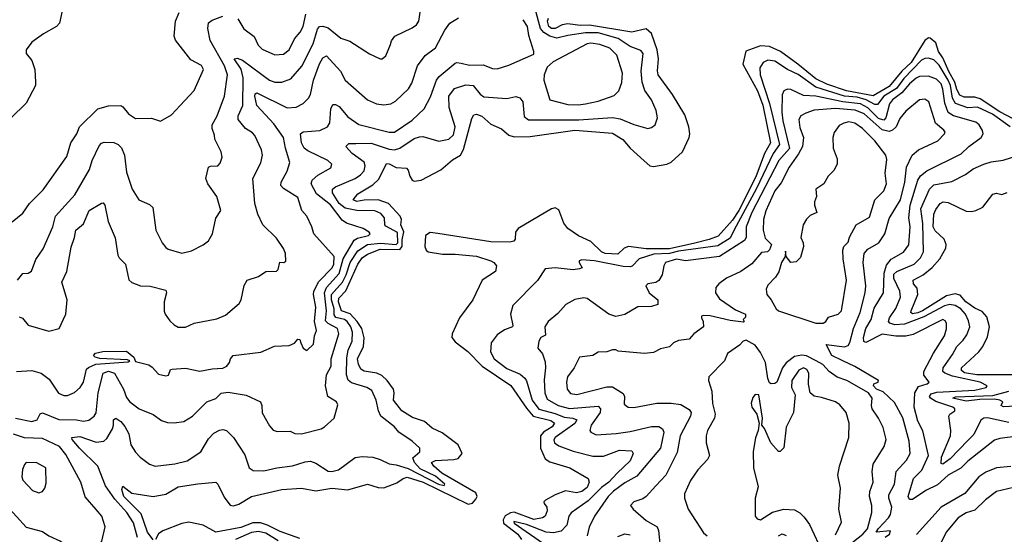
# Model space of a CAD drawing. Extents: x 1552033 to 1694788, y 811965 to 917215.
# Tile 628 of 632: x 1683897 to 1689409, y 907154 to 910034. Entities that reach past the tile are written whole.
import ezdxf

# ---------------------------------------------------------------- set-up
doc = ezdxf.new("R2010")
doc.units = 0

msp = doc.modelspace()

# ---------------------------------------------------------------- linework, layer by layer
at = {"layer": '0CON20XD'}
for points in [[(1683895, 908371.1), (1683912.9, 908362.9), (1683945, 908324.4), (1684059.7, 908290.3), (1684117.5, 908305), (1684155.5, 908385), (1684163.8, 908465), (1684132.7, 908565), (1684161.6, 908625), (1684185, 908761.2), (1684204.2, 908815), (1684210.9, 908855), (1684255, 908890.5), (1684285.5, 908965), (1684355, 909007.1), (1684365, 909008), (1684374, 908995), (1684392.1, 908905), (1684432.8, 908812.8), (1684446.6, 908716.6), (1684455, 908700), (1684489.2, 908665), (1684507.6, 908577.6), (1684525, 908562.9), (1684574.6, 908544.6), (1684627, 908543), (1684715, 908519.2), (1684720, 908505), (1684705.6, 908454.4), (1684707.1, 908402.9), (1684711.4, 908385), (1684737.6, 908347.6), (1684762, 908325), (1684785, 908313.5), (1684825, 908312.3), (1684874.6, 908334.6), (1685001.3, 908358.7), (1685049.1, 908380.9), (1685125.6, 908445), (1685137.5, 908465), (1685154.7, 908545.3), (1685170, 908575), (1685233.5, 908596.5), (1685275, 908623.6), (1685335, 908626.9), (1685344.3, 908635), (1685353.9, 908676.1), (1685376.1, 908673.9), (1685388, 908682), (1685385.8, 908725), (1685375, 908753.3), (1685335, 908811.2), (1685259.4, 908885), (1685230.5, 908945), (1685214.4, 909005), (1685201.9, 909145), (1685246.9, 909233.1), (1685257.5, 909275), (1685251.5, 909305), (1685214.4, 909385), (1685201.2, 909401.2), (1685161.9, 909425), (1685119.6, 909475), (1685121.1, 909495), (1685146.5, 909553.5), (1685148.9, 909708.9), (1685137.6, 909757.6), (1685098.8, 909815), (1685115, 909818.8), (1685145, 909808.2), (1685295, 909695.3), (1685325, 909684.7), (1685365, 909684.1), (1685415, 909702.5), (1685476.2, 909773.8), (1685540.6, 909899.4), (1685565, 909981.2), (1685575, 909995.6), (1685595, 909997.8), (1685625, 909989.1), (1685695, 909930.8), (1685745, 909913.6), (1685855, 909843.1), (1685915, 909814), (1685925.7, 909814.3), (1685947.6, 909832.4), (1685972.9, 909895), (1685978.1, 909915), (1685998.3, 909941.7), (1686095, 909987.8), (1686118.1, 910005), (1686131.5, 910025), (1686146.8, 910125)], [(1684141.1, 910108.9), (1684120.8, 910015), (1684103.6, 909996.4), (1684031.2, 909955), (1683965, 909908), (1683933.8, 909865), (1683934, 909845), (1683965.7, 909805.7), (1683981.9, 909755), (1683986.7, 909685), (1683986.7, 909665), (1683934.2, 909565.8), (1683847.3, 909482.7)], [(1683855, 908902), (1683915, 908950.8), (1683951.4, 909005), (1684028.8, 909081.2), (1684162, 909268), (1684182.9, 909345), (1684217.9, 909395), (1684233.1, 909435), (1684335, 909534.5), (1684395, 909552.5), (1684462.7, 909552.7), (1684475, 909546), (1684506.1, 909506.1), (1684545, 909480.9), (1684635, 909483.5), (1684685, 909466), (1684748, 909502), (1684795, 909553.1), (1684875, 909638), (1684926.9, 909755), (1684915, 909777.5), (1684855, 909810), (1684769.9, 909919.9), (1684761.3, 909941.3), (1684768.9, 910025), (1684790.6, 910075)], [(1684556.7, 907135), (1684535, 907216.9), (1684497.6, 907275), (1684429.8, 907349.8), (1684377.2, 907425), (1684335.4, 907535.4), (1684231.7, 907635), (1684190.6, 907685), (1684190, 907695), (1684235, 907701), (1684325, 907668.4), (1684368.8, 907675), (1684385, 907689.2), (1684416.5, 907743.5), (1684423.1, 907765), (1684422, 907795), (1684435, 907803.4), (1684464.3, 907785), (1684486.4, 907756.4), (1684508.4, 907715), (1684519.6, 907655), (1684545, 907613.3), (1684571.9, 907585), (1684625, 907545.4), (1684655, 907534.6), (1684765, 907548.5), (1684835, 907565.5), (1684911.9, 907615), (1684955, 907687.1), (1684985, 907719.4), (1685015, 907737.1), (1685035, 907739.4), (1685055, 907734.3), (1685094.4, 907695), (1685157.4, 907597.4), (1685181.4, 907525), (1685205, 907510), (1685265, 907507.9), (1685337.5, 907525), (1685425, 907536.1), (1685495, 907558.5), (1685525, 907562.1), (1685555, 907552.1), (1685625, 907507.8), (1685645, 907505.7), (1685681.5, 907515), (1685775, 907582.7), (1685815, 907589.6), (1685875, 907584.7), (1685915, 907572.9), (1685965, 907548.5), (1686005, 907543.2), (1686071.3, 907521.3), (1686242.8, 907435), (1686273.8, 907426.2), (1686277.1, 907435), (1686225, 907478.8), (1686139.8, 907519.8), (1686106.9, 907555), (1686098.9, 907581.1), (1686138.2, 907615), (1686137.3, 907635), (1686095, 907675.4), (1686020, 907725), (1685995.6, 907755), (1685919.6, 907815), (1685906.2, 907845), (1685893.1, 907905), (1685867.8, 907957.8), (1685840, 907975), (1685755, 908000.9), (1685736.5, 908016.5), (1685726.9, 908046.9), (1685729.2, 908140.8), (1685735.5, 908185), (1685759.3, 908235), (1685760.2, 908285), (1685750.5, 908315), (1685730.3, 908345), (1685715, 908355.8), (1685666.7, 908366.7), (1685657.3, 908382.7), (1685657.6, 908415), (1685643.6, 908465), (1685643.7, 908496.3), (1685704.6, 908565.4), (1685724.5, 908605.5), (1685746.5, 908675), (1685790.6, 908739.4), (1685845, 908775.3), (1685916.9, 908783.1), (1686004.2, 908775.8), (1686014.3, 908785.7), (1686013.3, 908843.3), (1685947.6, 908877.6), (1685941.9, 908885), (1685940.5, 908925), (1685919.9, 908949.9), (1685885, 908964.3), (1685784.5, 908965.5), (1685718.8, 908978.8), (1685685.1, 909005), (1685649.4, 909065), (1685649.4, 909085), (1685665, 909099.2), (1685775.4, 909144.6), (1685805.4, 909165), (1685825, 909188.1), (1685831.2, 909215), (1685825.6, 909235.6), (1685758.4, 909285), (1685723.1, 909325), (1685739.6, 909340.4), (1685779.3, 909340.7), (1685865, 909342.6), (1685965, 909308.7), (1685995, 909305.7), (1686026.1, 909313.9), (1686105, 909368.4), (1686135, 909379.1), (1686155, 909380), (1686244.5, 909354.5), (1686300, 909365), (1686325, 909390), (1686335.4, 909435), (1686302.1, 909542.1), (1686300.2, 909605), (1686332.2, 909647.8), (1686395, 909669.7), (1686435.6, 909665.6), (1686475, 909616.4), (1686495, 909602.3), (1686625, 909593.6), (1686675, 909603.5), (1686696.6, 909596.6), (1686714.7, 909574.7), (1686722.1, 909492.1), (1686745, 909472.8), (1687026.8, 909473.2), (1687215, 909486.8), (1687258.6, 909478.6), (1687335, 909447.1), (1687414.3, 909425.7), (1687435, 909430), (1687454.2, 909445), (1687468.2, 909485), (1687461.2, 909525), (1687435, 909585.8), (1687397.4, 909637.4), (1687381.9, 909685), (1687376.2, 909745), (1687387.5, 909845), (1687375, 909861.2), (1687315, 909883.3), (1687248.5, 909928.5), (1687135, 909960), (1687065, 909960.5), (1686965, 909946.2), (1686905, 909929.5), (1686865, 909940.9), (1686831.6, 909961.6), (1686813, 909985), (1686782.7, 910095)], [(1685117.8, 910037.8), (1685152, 909982), (1685209.1, 909939.1), (1685231.9, 909891.9), (1685255, 909868.2), (1685325, 909836.7), (1685375, 909840), (1685405, 909865.7), (1685435, 909927.1), (1685466.7, 909963.3), (1685483.7, 909996.3), (1685499.2, 910065)], [(1683873.8, 907803.8), (1683965, 907784.4), (1683995, 907794.3), (1684012.6, 907827.4), (1684025, 907833.3), (1684115.7, 907795.7), (1684215, 907794.7), (1684255, 907787.3), (1684285, 907792), (1684315, 907813.8), (1684325.9, 907834.1), (1684336.4, 907945), (1684364.2, 908055.8), (1684395, 908067.2), (1684428.1, 908055), (1684478.6, 907965), (1684495, 907918.8), (1684514.3, 907895), (1684566.7, 907856.7), (1684645, 907824.5), (1684690.7, 907790.7), (1684725, 907778.9), (1684762.7, 907777.3), (1684816.2, 907785), (1684864.4, 907815), (1684945, 907895.6), (1684995, 907914.3), (1685025, 907944.3), (1685065, 907948.4), (1685165, 907931.6), (1685244.6, 907895), (1685253.8, 907875), (1685255, 907834.2), (1685295, 907760.8), (1685316.3, 907736.3), (1685339.1, 907729.1), (1685411.4, 907731.4), (1685437.7, 907717.7), (1685475, 907715.8), (1685585, 907744.2), (1685603.3, 907755), (1685657, 907803), (1685677.7, 907877.7), (1685670, 907895), (1685621.8, 907925), (1685608.9, 907985), (1685614.3, 908045.7), (1685641.8, 908095), (1685641.4, 908135), (1685684.8, 908275), (1685675.7, 908305.7), (1685623.8, 908333.8), (1685609.1, 908349.1), (1685614.3, 908405), (1685603, 908505), (1685615.8, 908534.2), (1685685, 908613.9), (1685709.1, 908695), (1685769.4, 908800.6), (1685789, 908811), (1685849.2, 908825), (1685859.2, 908835), (1685854.4, 908845), (1685820.6, 908865), (1685727.3, 908895), (1685702.2, 908912.2), (1685638.2, 908998.2), (1685558.3, 909058.3), (1685528.6, 909115), (1685533.9, 909136.1), (1685565.6, 909164.4), (1685639.2, 909205), (1685645.6, 909225), (1685623.1, 909245), (1685510.1, 909300.1), (1685490.8, 909315), (1685475.4, 909345), (1685469.4, 909395), (1685483.8, 909406.2), (1685577.1, 909412.9), (1685620, 909435), (1685633, 909457), (1685640, 909535), (1685650.6, 909559.4), (1685665, 909560), (1685685, 909547.5), (1685735, 909489.6), (1685795, 909448), (1685965, 909404.7), (1685995, 909403.4), (1686095, 909471.1), (1686162.3, 909535), (1686197.9, 909602.1), (1686230.3, 909695), (1686245, 909716), (1686335, 909790), (1686345.4, 909794.6), (1686369.7, 909790.3), (1686415, 909778.8), (1686491.8, 909781.8), (1686545, 909760.8), (1686570.9, 909759.1), (1686635, 909779.2), (1686775, 909840), (1686775.7, 909855), (1686748.1, 909945), (1686739.2, 909995), (1686715, 910033.9)], [(1683878.9, 908065), (1683965, 908070.6), (1684018, 908055), (1684061.5, 908021.5), (1684114.2, 907944.2), (1684145, 907930.9), (1684165, 907930.4), (1684205, 907947.5), (1684235.3, 907974.7), (1684253.9, 908005), (1684272.3, 908077.7), (1684282.3, 908087.7), (1684322.8, 908105), (1684505, 908118.1), (1684514.2, 908125), (1684500.5, 908130.5), (1684346.9, 908136.9), (1684319.5, 908145), (1684310.4, 908155), (1684322.2, 908167.8), (1684362.5, 908177.5), (1684495, 908179.1), (1684536.2, 908145), (1684545, 908121.4), (1684621.2, 908101.2), (1684639.8, 908089.8), (1684675, 908050), (1684715, 908040.5), (1684731.2, 908045), (1684741.2, 908075), (1684751.8, 908078.2), (1684825, 908083.8), (1684905, 908066.7), (1684975, 908080.4), (1685035, 908083.1), (1685056.2, 908095), (1685072.5, 908115), (1685077.5, 908135), (1685092.5, 908155), (1685246.4, 908173.6), (1685323.9, 908206.1), (1685405, 908210), (1685435, 908224), (1685455, 908246.2), (1685465, 908243.8), (1685470.9, 908225), (1685485, 908194.4), (1685505, 908183.1), (1685542.1, 908217.9), (1685547.9, 908265), (1685558.8, 908295), (1685548, 908345), (1685556.1, 908425), (1685542.5, 908495), (1685544.4, 908515), (1685572, 908568), (1685646, 908645), (1685655.5, 908665), (1685657.5, 908707.5), (1685543.3, 908835), (1685533.1, 908875), (1685504, 908935), (1685476.9, 908965), (1685455, 909039.4), (1685375, 909088.1), (1685359.4, 909105), (1685361.6, 909125), (1685394.1, 909185.9), (1685408.8, 909235), (1685384.7, 909315), (1685374.2, 909375), (1685320.4, 909450.4), (1685225, 909553.9), (1685213.1, 909605), (1685215, 909619.2), (1685225, 909624.5), (1685395, 909540), (1685445, 909543.9), (1685484.7, 909565.3), (1685514.5, 909595), (1685524.7, 909615.3), (1685542.2, 909695), (1685575, 909786.5), (1685595, 909820), (1685615, 909830.9), (1685692.5, 909745), (1685719.4, 909695), (1685845, 909585.6), (1685895, 909563.1), (1685935, 909557.7), (1685975, 909563.8), (1686002, 909578), (1686073.7, 909646.3), (1686092.1, 909677.9), (1686124.8, 909775.2), (1686166.9, 909833.1), (1686225, 909875.6), (1686278.2, 909975), (1686305, 910014.4), (1686353.8, 910045)], [(1683885, 908576.7), (1683915, 908612.5), (1683945, 908616), (1683963, 908627), (1683988.6, 908691.4), (1684029.2, 908750.8), (1684082.1, 908875), (1684097.7, 908935), (1684206.4, 909053.6), (1684288.8, 909195), (1684302.5, 909245), (1684342.1, 909327.9), (1684355, 909342.9), (1684370.8, 909349.2), (1684425, 909346.1), (1684448.1, 909335), (1684466.9, 909316.9), (1684484.7, 909274.7), (1684495, 909180), (1684526.9, 909085), (1684565, 909025.8), (1684625, 908999.2), (1684642.1, 908982.1), (1684660, 908855), (1684695.6, 908785), (1684715, 908758.6), (1684729.4, 908749.4), (1684805, 908727.5), (1684859.1, 908740.9), (1684925, 908773.3), (1684954.2, 908795.8), (1684976, 908835), (1684995, 908922.5), (1685022.5, 908965), (1685000.6, 909045), (1684951.5, 909115), (1684938.9, 909145), (1684955, 909208.8), (1684965, 909214.3), (1685006, 909215), (1685018.9, 909231.1), (1685030, 909265), (1685025.8, 909295), (1684988.9, 909365), (1684987.9, 909387.9), (1684975.5, 909425), (1684975.5, 909445), (1685003.8, 909495), (1685044.6, 909605), (1685060.3, 909725), (1685043.4, 909775), (1684962.8, 909917.2), (1684951.2, 909985), (1684955, 910016), (1684975, 910031.5), (1685035, 910053.1)], [(1684894.2, 907435.8), (1684995, 907444.7), (1685007.3, 907435), (1685041.7, 907361.7), (1685067.3, 907325), (1685076.4, 907316.4), (1685095, 907312.6), (1685125, 907321.6), (1685194.5, 907365.5), (1685365.2, 907404.8), (1685475, 907412), (1685555, 907395.9), (1685645, 907411.8), (1685735, 907401.6), (1685845, 907434.6), (1685904.8, 907414.8), (1685935, 907414.3), (1686009.1, 907440.9), (1686045, 907465.8), (1686066.7, 907473.3), (1686155.2, 907445), (1686407.7, 907322.3), (1686431.8, 907328.2), (1686450.1, 907349.9), (1686457.7, 907365), (1686450, 907385), (1686260.2, 907495), (1686215.5, 907535), (1686203.5, 907555), (1686225, 907567.4), (1686328.2, 907571.8), (1686351.5, 907578.5), (1686374.2, 907605), (1686351.4, 907655), (1686262.2, 907722.2), (1686206.7, 907746.7), (1686164.2, 907784.2), (1686096.4, 907806.4), (1686036.9, 907845), (1685989.2, 907905), (1685994.2, 907945), (1685990.3, 907965), (1685954.1, 908015), (1685925, 908042.6), (1685897.5, 908055), (1685825.9, 908065.9), (1685807.9, 908077.9), (1685793.4, 908105), (1685788.4, 908135), (1685822.1, 908205), (1685826.5, 908253.5), (1685813.5, 908305), (1685785.8, 908345), (1685746.6, 908386.6), (1685698.8, 908405), (1685682.2, 908455), (1685684.6, 908475), (1685723.1, 908516.9), (1685790.2, 908665), (1685815, 908700.8), (1685845, 908721.5), (1685915, 908749.3), (1686025, 908747), (1686038.2, 908765), (1686037.8, 908802.2), (1686047, 908847), (1686031.4, 908885), (1686034.8, 908915), (1686027, 908935), (1685961.2, 909005), (1685904.7, 909024.7), (1685825, 909023.5), (1685785, 909015.6), (1685763.8, 909025), (1685791, 909059), (1685875, 909109.5), (1685908.8, 909141.2), (1685951.7, 909228.3), (1685965, 909227.8), (1686005, 909206.3), (1686062.9, 909202.9), (1686072.4, 909192.4), (1686082.3, 909157.7), (1686094.6, 909135), (1686105, 909130), (1686145, 909134.8), (1686255, 909193.2), (1686320.3, 909249.7), (1686365.2, 909274.8), (1686382.7, 909307.3), (1686428.5, 909481.5), (1686439.2, 909500.8), (1686454.6, 909505.4), (1686485, 909494.6), (1686535, 909449.1), (1686595, 909423.3), (1686635, 909386.6), (1686665, 909377.5), (1686755, 909380.6), (1687005, 909416.4), (1687215, 909398.5), (1687273.9, 909363.9), (1687315, 909314.2), (1687393.7, 909243.7), (1687425, 909215.4), (1687445, 909211.5), (1687520, 909225), (1687545, 909236.7), (1687607.5, 909295), (1687645.4, 909375), (1687648.7, 909395), (1687643.6, 909435), (1687621, 909501), (1687552, 909615), (1687472, 909725), (1687467.6, 909747.6), (1687473.4, 909815), (1687466.3, 909865), (1687435, 909955.7), (1687405, 909982.6), (1687325, 909963.4), (1687086.8, 910003.2), (1687035, 910001.1), (1686965, 910010.1), (1686935, 910004.2), (1686895, 909985.4), (1686875, 909983.8), (1686860, 909995), (1686852.6, 910025), (1686856.9, 910043.1)], [(1689458.8, 909478.8), (1689385, 909517.4), (1689275, 909591.3), (1689245, 909599.5), (1689185, 909599.8), (1689160.8, 909610.8), (1689142.7, 909642.7), (1689132, 909685), (1689099.9, 909740.1), (1689065, 909820.6), (1689040.8, 909855), (1689025, 909904.6), (1688995, 909930.9), (1688985, 909932.1), (1688965, 909916.7), (1688888.1, 909795), (1688835.6, 909745), (1688765, 909660.7), (1688675, 909608.4), (1688525.4, 909635.4), (1688415, 909672.7), (1688355, 909703), (1688254.3, 909785.7), (1688156.8, 909855), (1688095, 909883.5), (1688045, 909888.3), (1687961.6, 909858.4), (1687945.4, 909785), (1688028.1, 909635), (1688057.6, 909555), (1688101.1, 909345), (1688067.5, 909285), (1688018.2, 909155), (1687923.1, 908965), (1687887.6, 908912.4), (1687807.1, 908822.9), (1687757.3, 908802.7), (1687676.5, 908783.5), (1687535, 908750.5), (1687405, 908750.9), (1687305, 908764.1), (1687281.3, 908755), (1687245, 908721.9), (1687175, 908725.5), (1687154, 908735), (1687095, 908792.7), (1687025, 908823.2), (1686965.3, 908865.3), (1686943.1, 908895), (1686915, 908970), (1686895, 908981.3), (1686875, 908976), (1686688.5, 908865), (1686672.7, 908845), (1686670.8, 908805), (1686663.5, 908795), (1686642, 908788), (1686535, 908790.9), (1686237.4, 908837.4), (1686195, 908842.2), (1686169.2, 908825), (1686164.7, 908765), (1686173.6, 908743.6), (1686184.8, 908734.8), (1686265, 908722.2), (1686335, 908721.6), (1686455, 908709.4), (1686534.8, 908684.8), (1686552.2, 908675), (1686566.7, 908656.7), (1686561.1, 908625), (1686485.6, 908575), (1686435, 908465.8), (1686359.5, 908365), (1686317.5, 908275), (1686316.4, 908255), (1686335, 908230.4), (1686405.9, 908175.9), (1686487, 908095), (1686645.9, 907985.9), (1686735, 907858.7), (1686772.7, 907815), (1686870.3, 907790.3), (1686891.4, 907775), (1686878.9, 907755), (1686830, 907725), (1686812.7, 907705), (1686812.9, 907635), (1686839, 907575), (1686865, 907558.8), (1686976.4, 907525), (1687080, 907465), (1687085.6, 907445.6), (1687073.8, 907415), (1687045, 907392.6), (1687015, 907386), (1686952.7, 907397.3), (1686894.4, 907374.4), (1686841.5, 907345), (1686832.1, 907335), (1686832.9, 907325), (1686848.5, 907305), (1686850.4, 907285), (1686839.1, 907255), (1686825, 907246.1), (1686775, 907237.2), (1686665, 907276.5), (1686645, 907274), (1686615, 907256.3), (1686603.1, 907235), (1686606.3, 907215), (1686685.8, 907155), (1686705.9, 907125)], [(1687025, 909558.1), (1687065, 909563.4), (1687135, 909577.3), (1687225, 909609.1), (1687252.2, 909635), (1687268, 909682), (1687272.2, 909735), (1687239.7, 909835), (1687201.2, 909875), (1687145.7, 909895.7), (1687095, 909903.2), (1687075, 909899), (1686882.9, 909797.1), (1686851.1, 909768.9), (1686832.5, 909725), (1686831.5, 909695), (1686864.7, 909584.7), (1686965, 909560), (1687025, 909558.1)], [(1689441.8, 909435), (1689343.1, 909505), (1689259.4, 909545), (1689205, 909539.6), (1689135.6, 909565.6), (1689119.3, 909595), (1689107.3, 909665), (1689095.8, 909695), (1689045, 909780), (1689015, 909809), (1688985, 909819), (1688965, 909817.4), (1688945, 909807.3), (1688846.1, 909705), (1688805, 909649.6), (1688735.4, 909605), (1688700.2, 909559.8), (1688685, 909559.6), (1688635.2, 909585), (1688585, 909600.5), (1688515, 909606.4), (1688355, 909656.5), (1688255, 909727.2), (1688195.9, 909755.9), (1688125, 909802), (1688085, 909807.4), (1688059.1, 909795), (1688041.3, 909765), (1688042, 909725), (1688094, 909564), (1688151, 909335), (1688114.4, 909285), (1688021.5, 909088.5), (1687895.5, 908854.5), (1687875, 908811.7), (1687805, 908768.8), (1687585, 908738.5), (1687535, 908725.4), (1687447.9, 908722.2), (1687365.6, 908694.4), (1687326.4, 908655), (1687315, 908650.4), (1687275, 908653.1), (1687115.3, 908684.7), (1687045, 908690), (1687030, 908685), (1687028.8, 908675), (1687046.2, 908645), (1687031.1, 908638.9), (1686995, 908634.4), (1686894.4, 908645.6), (1686839.8, 908640.2), (1686796, 908574), (1686658.6, 908435), (1686644.2, 908385), (1686658.3, 908321.7), (1686655.2, 908314.8), (1686611.6, 908298.4), (1686570.8, 908269.2), (1686536.5, 908225), (1686532.7, 908175), (1686553.9, 908135), (1686625, 908081.1), (1686699.4, 908049.4), (1686725, 908027.5), (1686735, 908012), (1686766.6, 907905), (1686804.3, 907854.3), (1686895, 907829.9), (1686945, 907809.8), (1686993.8, 907803.9), (1687015.4, 907795), (1687005, 907772.9), (1686894.6, 907695), (1686887.8, 907682.2), (1686891.2, 907665), (1686915, 907648.2), (1686995, 907618.8), (1687105, 907590.3), (1687165, 907591.2), (1687255, 907625.2), (1687325, 907621.1), (1687332.3, 907605), (1687314.7, 907565), (1687242.4, 907495), (1687195.4, 907444.6), (1687155, 907414.8), (1687078.9, 907341.1), (1686985, 907274.5), (1686971.1, 907255), (1686960, 907205), (1686928.1, 907171.9), (1686885, 907161.9), (1686845, 907165.1), (1686735, 907208.9), (1686663.8, 907225), (1686665.4, 907215), (1686825, 907106.6)], [(1689485, 907702.9), (1689385, 907690), (1689355, 907680.6), (1689205, 907562.7), (1689166.4, 907523.6), (1689095, 907484.3), (1689035, 907430.8), (1688970.8, 907399.2), (1688895, 907348.4), (1688878.1, 907348.1), (1688871.7, 907365), (1688901.1, 907465), (1688946.8, 907513.2), (1688984.7, 907595), (1688952.7, 907732.7), (1688925, 907786.2), (1688904.1, 907865), (1688908.7, 907945), (1688928.5, 907981.5), (1688978, 907995), (1688989.2, 908005), (1688959.5, 908045), (1688958.2, 908065), (1689012.4, 908167.6), (1689074.5, 908265), (1689086, 908304), (1689085.5, 908335), (1689078.3, 908348.3), (1689065, 908355.2), (1688899.1, 908270.9), (1688857.1, 908262.9), (1688802.9, 908263), (1688725, 908274), (1688635, 908227.7), (1688622.5, 908232.5), (1688620.3, 908255), (1688634.8, 908305), (1688664.8, 908355.2), (1688681.5, 908418.5), (1688733.3, 908505), (1688736, 908615), (1688750.6, 908659.4), (1688775, 908693.8), (1688845, 908733.4), (1688875, 908774.3), (1688882.9, 908875), (1688875.7, 908925), (1688883.1, 908995), (1688925, 909135.6), (1688940.8, 909159.2), (1688975, 909187.6), (1689167, 909283), (1689211.5, 909325), (1689280, 909375), (1689290.8, 909395), (1689287.1, 909412.9), (1689268.8, 909445), (1689249.7, 909459.7), (1689125, 909496.2), (1689095.7, 909515), (1689076, 909566), (1689064.9, 909644.9), (1689055, 909674.6), (1689030.4, 909700.4), (1688985, 909717.8), (1688935, 909715.2), (1688915, 909706.3), (1688877.8, 909675), (1688836, 909624), (1688783.1, 909585), (1688766.9, 909563.1), (1688746.6, 909485), (1688735, 909471), (1688705, 909480.7), (1688645, 909541.2), (1688605, 909562.8), (1688505, 909573.4), (1688354.8, 909605.2), (1688285, 909610), (1688215, 909642.3), (1688195, 909645.4), (1688175, 909635.8), (1688166.4, 909613.6), (1688163, 909517), (1688168.6, 909468.6), (1688207.3, 909312.7), (1688147.6, 909245), (1687995.4, 908955), (1687964.4, 908875), (1687963.3, 908815), (1687955, 908797.5), (1687815, 908707.7), (1687623.8, 908683.8), (1687575, 908693.1), (1687512, 908675), (1687503, 908657), (1687494.4, 908605), (1687475.5, 908574.5), (1687458, 908562), (1687413.3, 908555), (1687402, 908545), (1687421.1, 908505), (1687469.1, 908465), (1687470.6, 908439.4), (1687435, 908428.5), (1687356.9, 908426.9), (1687285, 908382.9), (1687235, 908373.3), (1687195, 908385.7), (1687075, 908473.3), (1687055, 908476.5), (1687005, 908467.5), (1686955, 908440), (1686910.4, 908389.6), (1686855.7, 908345), (1686836.7, 908315), (1686841.4, 908268.6), (1686814.3, 908255), (1686803.1, 908235), (1686798.8, 908195), (1686823.3, 908163.3), (1686839.1, 908119.1), (1686841.3, 908085), (1686832.6, 908017.4), (1686837.6, 907945), (1686849.7, 907909.7), (1686911.8, 907875), (1686975, 907858.2), (1687135, 907870.7), (1687148.9, 907855), (1687147, 907835), (1687096.1, 907765), (1687089.5, 907735), (1687094.4, 907725), (1687125, 907711.1), (1687237.3, 907717.3)], [(1688742.4, 907137.6), (1688766.7, 907155), (1688772.5, 907172.5), (1688692.2, 907165), (1688705, 907186), (1688761, 907245), (1688771.7, 907265), (1688778.9, 907305), (1688762.5, 907355), (1688762.8, 907375), (1688794.7, 907435), (1688804.1, 907505), (1688861.3, 907568.7), (1688882.5, 907605), (1688877.4, 907675), (1688841.3, 907805), (1688795, 907890.9), (1688730.4, 907950.4), (1688692.9, 907965), (1688676.4, 907985), (1688678, 907995), (1688703.3, 908005), (1688705.8, 908015), (1688572.3, 908092.3), (1688505, 908123.8), (1688444.4, 908155), (1688412.5, 908215), (1688515, 908203.2), (1688535, 908210.4), (1688543.8, 908226.2), (1688564.7, 908304.7), (1688602.6, 908395), (1688630, 908505), (1688633.2, 908545), (1688618.4, 908675), (1688625.4, 908725), (1688645, 908749.6), (1688707.3, 908785), (1688739.6, 908835), (1688765, 908920.5), (1688827.6, 909025), (1688851.9, 909125), (1688862.2, 909207.8), (1688893.3, 909275), (1688928.6, 909305), (1689037.5, 909355), (1689074.5, 909395.5), (1689077.5, 909405), (1689071.4, 909415), (1689024.8, 909454.8), (1688986.5, 909575), (1688965, 909588.1), (1688935, 909584.4), (1688857.8, 909522.2), (1688825, 909480.9), (1688804.6, 909435), (1688784.2, 909415.8), (1688765, 909408.8), (1688725, 909417.8), (1688625, 909506.5), (1688575, 909527.6), (1688463.7, 909536.3), (1688345, 909526.5), (1688298.6, 909511.4), (1688269.4, 909495), (1688258.8, 909475), (1688265, 909431.2), (1688285.4, 909375), (1688279.8, 909325), (1688257.5, 909282.5), (1688205, 909207.5), (1688159.3, 909120.7), (1688125.3, 909075), (1688075.2, 908964.8), (1688061.6, 908915), (1688059.2, 908855), (1688071.2, 908811.2), (1688105.5, 908775), (1688095, 908745.8), (1688083.3, 908735), (1688050, 908730), (1687995, 908667.5), (1687935, 908624.5), (1687855, 908587.3), (1687810.8, 908555), (1687793.8, 908535), (1687792.5, 908505), (1687815, 908470.8), (1687905, 908409.5), (1687961.2, 908385), (1687960.7, 908369.3), (1687947.5, 908355), (1687952.5, 908345), (1687948.8, 908341.2), (1687875, 908350.5), (1687763.4, 908376.6), (1687722.7, 908377.3), (1687714.3, 908375), (1687714.3, 908365.7), (1687724.4, 908345), (1687725.8, 908315), (1687671.2, 908275), (1687644.4, 908245.6), (1687585, 908238.1), (1687558, 908225), (1687535, 908202), (1687485, 908192.5), (1687445, 908170.9), (1687395, 908165.4), (1687248.2, 908178.2)], [(1688395, 908334.4), (1688410, 908345), (1688425, 908368.8), (1688480, 908385), (1688497.5, 908405), (1688526.7, 908575), (1688507.5, 908695), (1688506.2, 908743.8), (1688511.4, 908765), (1688535, 908789.2), (1688542.9, 908817.1), (1688580, 908885), (1688655, 908929.4), (1688684.2, 909025.8), (1688735.5, 909075), (1688749.6, 909115), (1688742.9, 909175), (1688752.2, 909252.2), (1688746.8, 909275), (1688685.3, 909355), (1688615.3, 909425), (1688572.2, 909455), (1688538.5, 909461.5), (1688510, 909455), (1688485, 909441.4), (1688456.7, 909403.3), (1688450, 909375), (1688452.1, 909315), (1688474.5, 909255), (1688474.4, 909225.6), (1688455, 909190), (1688422.9, 909157.1), (1688399.4, 909115), (1688354, 909085), (1688358.8, 909045), (1688346.7, 909015), (1688346.7, 908995), (1688360, 908955), (1688323, 908937), (1688302.7, 908917.3), (1688283.8, 908885), (1688270, 908815), (1688284, 908785), (1688284.4, 908765), (1688268, 908702), (1688245, 908679.2), (1688215, 908674), (1688188.3, 908708.3), (1688185, 908737.5), (1688181.7, 908708.3), (1688162.9, 908675), (1688147.8, 908622.2), (1688127.8, 908592.2), (1688085, 908547.5), (1688076.7, 908525), (1688079.1, 908495), (1688103.8, 908465), (1688131.3, 908415), (1688144.6, 908405), (1688355, 908335.3), (1688395, 908334.4)], [(1689435, 907779.4), (1689315, 907805.6), (1689295, 907803.3), (1689277.3, 907792.7), (1689237.8, 907712.2), (1689205, 907678.1), (1689105.3, 907575), (1689065, 907545.6), (1689055, 907550), (1689057.1, 907585), (1689107.3, 907705), (1689109.4, 907735), (1689098.7, 907815), (1689105, 907826.8), (1689131.9, 907845), (1689132.5, 907855), (1689120.6, 907865), (1689025, 907897.1), (1688995.6, 907915), (1688990.4, 907925), (1689000.7, 907939.3), (1689030.9, 907949.1), (1689245, 907959.9), (1689307.1, 907975), (1689314.2, 907985), (1689274, 908005), (1689118.6, 908038.6), (1689076, 908055), (1689064.8, 908065), (1689066.9, 908085), (1689120.1, 908159.9), (1689144, 908205), (1689179.8, 908240.2), (1689199.5, 908270.5), (1689216, 908315), (1689209, 908349), (1689191.6, 908385), (1689165, 908415.2), (1689135, 908434), (1689105, 908439), (1689075, 908432.2), (1688958.6, 908371.4), (1688850.8, 908329.2), (1688795.8, 908325.8), (1688768.5, 908335), (1688761.3, 908345), (1688766.5, 908365), (1688802.2, 908417.8), (1688828.6, 908481.4), (1688824.8, 908515), (1688790.5, 908585), (1688790.6, 908609.4), (1688807.1, 908625), (1688905, 908666.4), (1688939.3, 908700.7), (1688956.8, 908735), (1688953.8, 908893.8), (1688941.6, 908975), (1688989.8, 909085), (1689015, 909109.8), (1689115, 909128.4), (1689191.8, 909168.2), (1689235, 909198.7), (1689295, 909224.7), (1689335, 909238), (1689402.3, 909247.7), (1689485.4, 909274.6)], [(1688921.6, 908531.6), (1688901.5, 908555), (1688899.4, 908575), (1688955, 908606.1), (1689005, 908646.4), (1689047.6, 908695), (1689082, 908755), (1689084.1, 908775), (1689072.8, 908805), (1689022.8, 908852.8), (1689010.5, 908875), (1689015, 908945.8), (1689025, 908971.1), (1689049.4, 909005), (1689066.3, 909013.7), (1689095, 909011.1), (1689195, 908962.1), (1689225, 908959.6), (1689250, 908965), (1689288.9, 908985), (1689345, 909056.9), (1689365, 909063.1), (1689395, 909055.7), (1689425, 909065.8)], [(1689455, 908045.3), (1689255, 908045.4), (1689187.3, 908057.3), (1689169.6, 908069.6), (1689169.8, 908085), (1689266.2, 908175), (1689288.3, 908205), (1689315, 908259.5), (1689325.9, 908315), (1689311.4, 908371.4), (1689285, 908399.8), (1689245, 908418.4), (1689194.2, 908454.2), (1689162.2, 908492.2), (1689135, 908500), (1689085, 908487.8), (1688951.5, 908405), (1688925, 908392.4), (1688895, 908388.1), (1688885.3, 908395), (1688888.1, 908405), (1688926.1, 908495), (1688921.6, 908531.6)], [(1688502.8, 907065), (1688617.8, 907155), (1688643.2, 907185), (1688667.6, 907275), (1688667.1, 907315), (1688654.7, 907365), (1688656.1, 907393.9), (1688675.9, 907445), (1688669.4, 907505), (1688675, 907546), (1688737.3, 907645), (1688747.1, 907685), (1688731.3, 907751.3), (1688705, 907804.2), (1688669.6, 907855), (1688665.3, 907875), (1688669, 907915), (1688648.7, 907945), (1688526.8, 908015), (1688473.3, 908033.3), (1688428.9, 908065), (1688393, 908103), (1688356.9, 908125), (1688301.7, 908151.7), (1688275, 908156.9), (1688235, 908148.2), (1688187.6, 908112.4), (1688167.4, 908085), (1688135, 908005.8), (1688125, 907997.5), (1688105, 907995.6), (1688095, 908001.9), (1688086.2, 908025), (1688072.7, 908115), (1688045, 908171.5), (1688015, 908212.3), (1687965, 908239.6), (1687948, 908235), (1687927.8, 908212.2), (1687860, 908165), (1687843.3, 908125), (1687755.9, 908034.1), (1687754, 908015), (1687772.1, 907955), (1687775.3, 907885), (1687790.4, 907825), (1687786.4, 907803.6), (1687747.8, 907735), (1687739.5, 907705), (1687739.5, 907665), (1687759.4, 907595), (1687748.3, 907571.7), (1687693.6, 907515), (1687653.5, 907455), (1687619.7, 907380.3), (1687618.1, 907355), (1687639.4, 907295), (1687725, 907161.4), (1687745, 907145.7)], [(1687248.2, 908178.2), (1687235, 908186), (1687215, 908186.2), (1687185, 908174), (1687135, 908172.5), (1687105.6, 908154.4), (1687032, 908145), (1687001.1, 908085), (1686964.6, 908035), (1686958.8, 908005), (1686961.8, 907965), (1686981.5, 907941.5), (1687015.4, 907935.4), (1687185, 907978.4), (1687215, 907978.4), (1687275, 907941.1), (1687282.3, 907925), (1687281.2, 907881.2), (1687303.3, 907865), (1687335, 907863.2), (1687465, 907887.7), (1687545, 907887.7), (1687599.2, 907879.2), (1687645, 907852.5), (1687655.4, 907835), (1687653.4, 907815), (1687595.3, 907705), (1687578.3, 907611.7), (1687514.5, 907485), (1687459.1, 907425), (1687405, 907365.7), (1687385, 907352.5), (1687335, 907336), (1687317.5, 907315), (1687332.5, 907295), (1687405, 907231.5), (1687465.4, 907195), (1687473.9, 907175), (1687487.3, 907047.3)], [(1688465, 907150), (1688498, 907222), (1688483.6, 907295), (1688491.7, 907411.7), (1688478.2, 907485), (1688486.5, 907535), (1688538.9, 907695), (1688541.5, 907775), (1688523.1, 907835), (1688488, 907878), (1688465, 907894.2), (1688385, 907920), (1688345, 907926.9), (1688322.9, 907945), (1688313.7, 907993.7), (1688314.3, 908055), (1688304, 908075), (1688284.6, 908085.4), (1688258.3, 908071.7), (1688220, 908015), (1688218.5, 907975), (1688237.9, 907935), (1688228.5, 907835), (1688187.6, 907752.4), (1688175, 907636.7), (1688155, 907617.5), (1688145, 907617.5), (1688101.5, 907665), (1688067.7, 907745), (1688052.5, 907765), (1688056.4, 907803.6), (1688035, 907933.8), (1688015, 907936.2), (1688001.7, 907918.3), (1687992.7, 907887.3), (1687996, 907866), (1688023.8, 907825), (1688037.5, 907775), (1688032, 907735), (1688015.8, 907694.2), (1688003.1, 907616.9), (1688005.5, 907525.5), (1688030.8, 907419.2), (1688014.1, 907355.9), (1688014.2, 907255.8), (1688025, 907240), (1688045, 907234), (1688111.8, 907278.2), (1688175, 907294.7), (1688235, 907290), (1688265, 907273.8), (1688289.8, 907249.8), (1688318.3, 907208.3), (1688396, 907045)], [(1689505, 907873), (1689405, 907867.5), (1689391.4, 907875), (1689400.8, 907895), (1689384, 907905), (1689355, 907910.5), (1689271.8, 907908.2), (1689195, 907897.9), (1689121.5, 907915), (1689136.5, 907923.5), (1689345, 907930.4), (1689435, 907954.1)], [(1687237.3, 907717.3), (1687315, 907728.2), (1687435, 907756.4), (1687475, 907756.2), (1687495, 907743.1), (1687503.8, 907725), (1687485.3, 907635), (1687351.9, 907478.1), (1687285, 907441.4), (1687221.4, 907395), (1687192.5, 907365), (1687114.7, 907255), (1687085.7, 907194.3), (1687074.6, 907145)], [(1683825, 907312.5), (1683933.2, 907193.2), (1684025, 907170), (1684061.4, 907145), (1684125.6, 907115), (1684155, 907092.9), (1684178.8, 907025), (1684205, 907006), (1684235, 907008.9), (1684265, 907024.2), (1684326.7, 907073.3), (1684357.7, 907115), (1684376.5, 907195), (1684357.1, 907255), (1684325, 907291.8), (1684263.6, 907363.6), (1684240.6, 907445), (1684155, 907600.4), (1684120, 907645), (1684025, 907690), (1683923.8, 907693.8), (1683863.5, 907713.5)], [(1684005, 907386.2), (1684025, 907394), (1684037.6, 907412.4), (1684045, 907440), (1684043.3, 907525), (1683994.1, 907554.1), (1683934.4, 907555.6), (1683923.8, 907545), (1683912.9, 907517.1), (1683910, 907475), (1683915, 907456.2), (1683968.8, 907398.8), (1684005, 907386.2)], [(1689445, 907532.1), (1689365, 907525.1), (1689305, 907501.1), (1689267.3, 907475), (1689188, 907382), (1689055.2, 907304.8), (1688918.4, 907151.6)], [(1684645, 907121.9), (1684613.1, 907165), (1684578.1, 907268.1), (1684481, 907365), (1684469.3, 907405), (1684475, 907422.5), (1684525, 907384.5), (1684645, 907364.6), (1684715, 907378.8), (1684785, 907419.4), (1684894.2, 907435.8)], [(1689525, 907430.9), (1689365, 907392.7), (1689303.9, 907346.1), (1689245, 907287.8), (1689195, 907273.7), (1689150.4, 907245), (1689084.6, 907165), (1689017.7, 907032.3)], [(1685465, 907129.8), (1685355, 907168.4), (1685284.7, 907205), (1685245, 907217.1), (1685202.7, 907217.3), (1685135, 907191.5), (1684996.2, 907166.2), (1684925, 907203.9), (1684845, 907222.2), (1684805, 907214.7), (1684698, 907172), (1684675, 907156.7), (1684657.3, 907125)], [(1685345, 907116.1), (1685275, 907159), (1685235, 907170), (1685195, 907163.2), (1685104.9, 907125.1)], [(1687245, 907141), (1687285, 907156.1), (1687315, 907150)], [(1688145, 907145.5), (1688165, 907156.5), (1688187.5, 907147.5)]]:
    msp.add_lwpolyline(points, dxfattribs=at)

doc.saveas('drawing.dxf')
